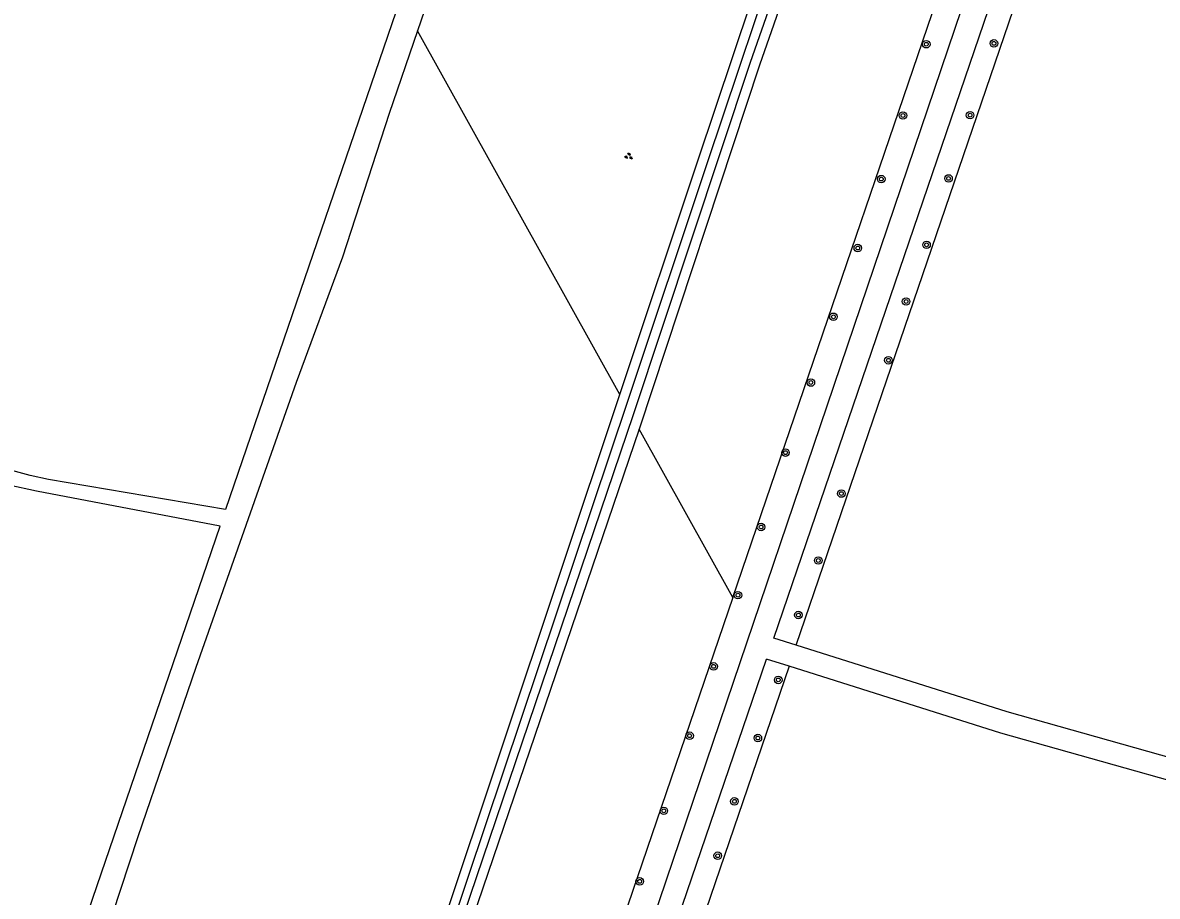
# Model space of a CAD drawing. Extents: x 128999 to 131010, y 395498 to 399007.
# Drawn here: x 130063.7 to 130184.5, y 397522.8 to 397615.8 of the extents above; entities that cross this region are included whole.
import ezdxf

# ---------------------------------------------------------------- set-up
doc = ezdxf.new("R2010")
doc.units = 0
for name, color, linetype in [('gg-knt-onverhard', 7, 'Continuous'), ('gg-kntw-bovenkant insteek waterloop', 7, 'Continuous'), ('gg-kntw-waterlijn', 7, 'Continuous'), ('gt-grn-groengrens', 7, 'Continuous'), ('gt-symb-boom', 7, 'Continuous'), ('gt-symb-groenvak', 7, 'Continuous')]:
    doc.layers.add(name, color=color, linetype=linetype)

# ---------------------------------------------------------------- blocks, each defined once
blk = doc.blocks.new('gt0-BOOM')
at = {"layer": 'gt-symb-boom'}
for radius in [0.4, 0.2]:
    blk.add_circle((0, 0), radius, dxfattribs=at)
blk = doc.blocks.new('gt0-GRVAK')
at = {"layer": 'gt-symb-groenvak'}
for p, q in [((-0.11, 0.19), (-0.23, 0.24)), ((-0.18, 0.15), (0.09, 0.15)), ((-0.09, 0.21), (-0.16, 0.32)), ((-0.05, 0.21), (-0.05, 0.39)), ((0, 0.21), (0.06, 0.32)), ((0.01, 0.19), (0.13, 0.24)), ((0.26, -0.05), (0.2, 0.06)), ((0.31, -0.05), (0.31, 0.13)), ((0.35, -0.05), (0.41, 0.06)), ((-0.24, -0.23), (-0.36, -0.18)), ((-0.32, -0.26), (-0.05, -0.26)), ((-0.23, -0.21), (-0.29, -0.1)), ((-0.18, -0.2), (-0.18, -0.02)), ((-0.14, -0.21), (-0.07, -0.1)), ((-0.12, -0.23), (0, -0.18)), ((0.24, -0.07), (0.12, -0.02)), ((0.17, -0.11), (0.44, -0.11)), ((0.37, -0.07), (0.49, -0.02))]:
    blk.add_line(p, q, dxfattribs=at)

msp = doc.modelspace()

# ---------------------------------------------------------------- linework, layer by layer
at = {"layer": 'gg-knt-onverhard'}
for p, q in [((130146.05, 397549.56), (130143.66, 397550.32)), ((130145.29, 397547.34), (130142.9, 397548.09))]:
    msp.add_line(p, q, dxfattribs=at)
for points in [[(130197.74, 397716.66), (130187.17, 397686.78), (130095.08, 397414.93), (130083.83, 397382.72)], [(130143.66, 397550.32), (130189.9, 397685.78), (130200.31, 397713.32)], [(130125.98, 397673.33), (130107, 397627.37), (130085.33, 397564.03), (130066.47, 397567.2), (130064.51, 397567.62), (130062.59, 397568.15)], [(130128.51, 397673.1), (130109.52, 397625.93), (130105.74, 397614.96)], [(130105.74, 397614.96), (130102.72, 397606.19), (130097.78, 397590.89), (130092.84, 397577.54), (130082.14, 397547.2), (130075.99, 397529.16), (130069.59, 397509.74), (130064.16, 397494.69), (130030.41, 397395.66)], [(130255.19, 397605.95), (130255.18, 397604.98), (130248.3, 397583.54), (130239.47, 397557.41), (130227.92, 397524.02), (130227.41, 397523.71), (130226.51, 397523.52), (130225.96, 397523.48), (130199.81, 397533.63), (130168.5, 397542.46), (130146.05, 397549.56)], [(130068.91, 397516.01), (130084.73, 397562.23), (130065.19, 397565.97), (130062.26, 397566.61)], [(130087.51, 397384.63), (130097.21, 397414.2), (130142.9, 397548.09)], [(130198.81, 397436.72), (130199.68, 397437.52), (130200.03, 397438.26), (130212.34, 397478.59), (130226.44, 397519.68), (130226.04, 397520.36), (130225.15, 397521.22), (130199.06, 397531.4), (130167.83, 397540.21), (130145.29, 397547.34)]]:
    msp.add_lwpolyline(points, dxfattribs=at)
at = {"layer": 'gg-kntw-bovenkant insteek waterloop'}
for points in [[(130127.28, 397576.25), (130135.62, 397601.23), (130152.43, 397651.42), (130163.62, 397680.29)], [(130167.38, 397680.09), (130155.63, 397649.92), (130142.13, 397611.31), (130129.33, 397572.56)], [(130063.78, 397387.11), (130089.4, 397462.78), (130127.28, 397576.25)], [(130129.33, 397572.56), (130088.31, 397452.02), (130065.7, 397386.13), (130064.9, 397386.22), (130063.78, 397387.11)]]:
    msp.add_lwpolyline(points, dxfattribs=at)
at = {"layer": 'gg-kntw-waterlijn'}
for points in [[(130087.69, 397453.04), (130128.72, 397574.14), (130141.18, 397611.63), (130154.69, 397650.26), (130165.95, 397680.65), (130172.55, 397698.16), (130176.06, 397710.05), (130180.72, 397727.94)], [(130173.97, 397709.74), (130174.44, 397709.91), (130174.91, 397709.55), (130170.76, 397696.67), (130164.55, 397679.93), (130153.38, 397651.08), (130136.57, 397600.92), (130128.13, 397575.63), (130090.22, 397462.5)]]:
    msp.add_lwpolyline(points, dxfattribs=at)
at = {"layer": 'gt-grn-groengrens'}
for p, q in [((130127.28, 397576.25), (130105.74, 397614.96)), ((130139.3, 397554.63), (130129.33, 397572.56))]:
    msp.add_line(p, q, dxfattribs=at)
for points in [[(130139.3, 397554.63), (130194.87, 397717.49), (130197.74, 397716.66)], [(130146.05, 397549.56), (130192.25, 397684.93), (130201.97, 397710.63), (130221.56, 397670.22), (130223.87, 397671.2)], [(130139.3, 397554.63), (130080.94, 397383.58), (130083.83, 397382.72)], [(130145.29, 397547.34), (130099.58, 397413.39), (130089.22, 397381.82)]]:
    msp.add_lwpolyline(points, dxfattribs=at)

# ---------------------------------------------------------------- block references
at = {"layer": 'gt-symb-boom'}
for p in [(130159.89, 397613.55), (130167.09, 397613.64), (130157.41, 397605.96), (130164.55, 397606), (130155.1, 397599.19), (130162.26, 397599.26), (130159.92, 397592.19), (130152.6, 397591.85), (130157.74, 397586.16), (130150.01, 397584.53), (130155.86, 397579.9), (130147.61, 397577.53), (130144.91, 397570.07), (130150.85, 397565.71), (130142.31, 397562.15), (130148.4, 397558.58), (130139.85, 397554.89), (130146.28, 397552.78), (130137.26, 397547.31), (130144.14, 397545.87), (130134.7, 397539.93), (130141.97, 397539.68), (130131.96, 397531.93), (130139.47, 397532.94), (130137.69, 397527.15), (130129.39, 397524.42)]:
    msp.add_blockref('gt0-BOOM', p, dxfattribs=at)
at = {"layer": 'gt-symb-groenvak', "rotation": -25.667875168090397}
msp.add_blockref('gt0-GRVAK', (130128.21, 397601.63), dxfattribs=at)

doc.saveas('drawing.dxf')
